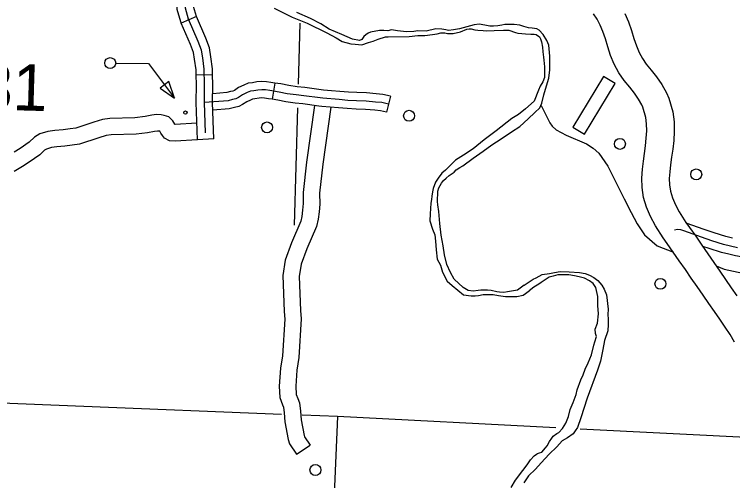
# Model space of a CAD drawing. Extents: x 653372 to 905732, y 627442 to 787275.
# Drawn here: x 878981 to 885495, y 702409 to 706640 of the extents above; entities that cross this region are included whole.
import ezdxf

# ---------------------------------------------------------------- set-up
doc = ezdxf.new("R2010")
doc.units = 0
for name, color, linetype in [('Level 11', 7, 'Continuous'), ('Level 32', 7, 'Continuous'), ('Level 35', 7, 'Continuous'), ('Level 4', 7, 'Continuous'), ('Level 45', 7, 'Continuous'), ('Level 46', 7, 'Continuous'), ('Level 5', 7, 'Continuous'), ('Level 56', 7, 'Continuous'), ('Level 57', 7, 'Continuous')]:
    doc.layers.add(name, color=color, linetype=linetype)

msp = doc.modelspace()

# ---------------------------------------------------------------- linework, layer by layer
at = {"layer": 'Level 11'}
for points in [[(885513.9, 703664.9), (885472.1, 703733.4), (885426.9, 703802.8), (885379.4, 703872.8), (885329.7, 703944.5), (885279.1, 704017.6), (885227, 704092.2), (885173.7, 704169.2), (885120.7, 704247.2), (885066.7, 704325.3), (885011.7, 704404.3), (884956.6, 704483.5), (884902.3, 704560.6), (884864.3, 704612.7), (884795.5, 704721.8), (884751, 704804.9), (884714.9, 704891), (884688.4, 704979.6), (884674.2, 705068.5), (884671.2, 705154.6), (884676.7, 705235.1), (884686.1, 705308.8), (884695.7, 705378.7), (884705, 705448), (884712.6, 705515.6), (884716.2, 705582.6), (884715.4, 705647.7), (884708.5, 705705.2), (884680.3, 705798.2), (884671.7, 705819.6), (884642.7, 705871.9), (884606.2, 705923.9), (884562.4, 705978.5), (884513.1, 706039.7), (884464.8, 706109.7), (884421.6, 706187.9), (884388.9, 706268.3), (884363.1, 706345.6), (884340.9, 706418), (884319, 706483.5), (884293.4, 706543.5), (884266.5, 706596.7), (884233.8, 706645.9)], [(884519.2, 706648.5), (884551.9, 706571.9), (884577.9, 706494), (884600.2, 706421.5), (884622.5, 706354.6), (884646.6, 706295.3), (884676.6, 706240.9), (884712.7, 706188.7), (884756.4, 706134.5), (884805.4, 706073.5), (884854.1, 706004), (884896.9, 705926.7), (884915.3, 705881), (884953.1, 705756.5), (884964.1, 705664), (884965.2, 705577.5), (884960.8, 705495), (884952.1, 705417.5), (884942.3, 705345.1), (884932.8, 705276.2), (884924.5, 705210.9), (884920.4, 705150.4), (884922.4, 705092.6), (884931.6, 705035.1), (884949.6, 704975), (884976, 704912), (885010.7, 704847.2), (885070.4, 704752.5), (885104.6, 704705.6), (885160.5, 704626.2), (885216, 704546.5), (885271.2, 704467.1), (885326, 704388), (885379, 704310), (885431.4, 704234.3), (885483.4, 704159.8), (885534.4, 704086.2)]]:
    msp.add_lwpolyline(points, dxfattribs=at)
at = {"layer": 'Level 32'}
for p, q in [((880632.3, 706619.5), (880494.9, 706560.8)), ((880779.4, 706090.8), (880630.1, 706088.1)), ((880789.8, 705511.9), (880640.7, 705502.9))]:
    msp.add_line(p, q, dxfattribs=at)
for points in [[(880713.4, 705563.9), (880704.1, 705839.7), (880706.3, 706004.7), (880703.8, 706141.6), (880689.7, 706244.6), (880678.9, 706315.5), (880647, 706395), (880560.9, 706596.4), (880531.8, 706697.7), (880502.1, 707228.3), (880474.3, 707386.9), (880460.7, 707521.1), (880451.9, 707710.1), (880420.6, 707849.2), (880376.5, 707991.5), (880343.6, 708095.1)], [(880494.9, 706560.8), (880490.4, 706571.3), (880457.7, 706685.1), (880434.1, 707106.4)], [(880632.3, 706619.5), (880631.4, 706621.5), (880605.9, 706710.3), (880583.3, 707114.7)], [(880779.4, 706090.8), (880778.4, 706147.4), (880763.6, 706255.3), (880751.5, 706335.3), (880716, 706423.6), (880632.3, 706619.5)], [(880630.1, 706088.1), (880629.3, 706135.8), (880615.8, 706234), (880606.4, 706295.7), (880578, 706366.4), (880494.9, 706560.8)], [(880640.7, 705502.9), (880629.4, 705839), (880631.6, 706004.5), (880630.1, 706088.1)], [(880789.8, 705511.9), (880778.8, 705840.5), (880781, 706004.9), (880779.4, 706090.8)]]:
    msp.add_lwpolyline(points, dxfattribs=at)
at = {"layer": 'Level 35'}
for points in [[(881336.7, 706695.1), (881499.6, 706615.4), (881636.9, 706560.8), (881815, 706474.1), (881899.6, 706427.6), (881952.8, 706395.2), (882031.5, 706373.1), (882073.3, 706369.7), (882132.6, 706363.6), (882192.7, 706386.1), (882234.9, 706398.1), (882281.7, 706416.6), (882348.4, 706436.7), (882370.4, 706436.1), (882562.2, 706439.4), (882639.5, 706448.2), (882703.4, 706448.6), (882772, 706457.6), (882816.2, 706462.9), (882849.5, 706473), (882884.7, 706472), (882908.8, 706466.9), (882960.3, 706465.4), (883026.9, 706481.2), (883084.9, 706505.9), (883104.8, 706509.8), (883124.6, 706509.2), (883157.4, 706499.4), (883183.7, 706496.5), (883234.3, 706495), (883262.9, 706492), (883333.5, 706494.4), (883417.5, 706497.4), (883466, 706496), (883526.8, 706475.6), (883548.6, 706468.3), (883584.9, 706465.9), (883616.9, 706463.9), (883665.2, 706460.6), (883696, 706459.7), (883713.5, 706457), (883743.8, 706436.3), (883752.1, 706418.4), (883762.3, 706391.7), (883771, 706342.4), (883773, 706301.7), (883777.1, 706276.5), (883780.3, 706252.3), (883781.8, 706225.8), (883789.2, 706164.9), (883790.3, 706125.2), (883787.7, 706068.2), (883772.6, 706026.9), (883751.2, 705988), (883734.1, 705951.1), (883696.1, 705851.9), (883617, 705783.7), (883553.9, 705732.6), (883493.3, 705694.6), (883351.3, 705584.5), (883241, 705501.7), (883141.8, 705420.7), (883054.2, 705363.7), (882980.8, 705316.1), (882926.4, 705262.6), (882892.3, 705226.1), (882858.4, 705198.4), (882824.1, 705153.1), (882801, 705116.3), (882779.5, 705059.6), (882772, 705029), (882768.7, 704989.4), (882765.6, 704958.6), (882758.1, 704928), (882750.9, 704831.2), (882749.1, 704767.3), (882773.3, 704689.4), (882793.9, 704638.9), (882801, 704581.4), (882807.6, 704504), (882816.2, 704420), (882845.4, 704364.1), (882863.4, 704299.6), (882906.7, 704219.5), (882952.4, 704178.1), (883055.8, 704096.1), (883123.8, 704085.4), (883161.2, 704084.3), (883190, 704090.1), (883234.3, 704097.6), (883287.2, 704098.3), (883324.6, 704097.2), (883372.9, 704089.2), (883434.2, 704078.6)], [(883606.2, 704182), (883543.3, 704137.6), (883454.7, 704122.5), (883419.3, 704116.9), (883379.7, 704118), (883355.6, 704123.1), (883305.3, 704135.6), (883272.3, 704138.7), (883212.8, 704138.2), (883188.5, 704134.5), (883142.1, 704129.3), (883098.1, 704132.7), (883050.4, 704160.6), (882969, 704237.8), (882937.6, 704298.3), (882902.3, 704369.8), (882882.7, 704456.4), (882869.7, 704538.3), (882852.7, 704637.5), (882840.3, 704743.7), (882830.2, 704852), (882820.9, 704911.2), (882817.4, 704942.1), (882818.3, 704973), (882821.4, 705003.7), (882822.3, 705036.8), (882829.7, 705065.2), (882841.4, 705086.9), (882855.2, 705108.6), (882873.5, 705132.3), (882896.2, 705153.7), (882923.3, 705177.2), (882968.3, 705208.9), (882988.6, 705228.2), (883020.1, 705249.3), (883047, 705266.2), (883141.6, 705336.2), (883233.6, 705397.5), (883310.2, 705454.8), (883395.5, 705510.9), (883489.9, 705574.3), (883564, 705622.9), (883640.8, 705691.2), (883702, 705749), (883747.3, 705791.8), (883763.9, 705835.4), (883783.7, 705909.7), (883808.1, 705992.2), (883828.1, 706062.8), (883836.7, 706138.4), (883837.1, 706262.4), (883827.1, 706360), (883810.1, 706402.5), (883777.5, 706457.9), (883741.1, 706496.4), (883719.4, 706508.1), (883677.7, 706513.7), (883643, 706517.7), (883601.1, 706531.3), (883564, 706541.2), (883513.5, 706547.1), (883471.6, 706548.3), (883429.8, 706549.5), (883403.4, 706543.8), (883366.9, 706537.4), (883325.8, 706532.6), (883292.8, 706533.6), (883248.9, 706541.5), (883196.4, 706551.8), (883149.9, 706544.3), (883085.5, 706528.5), (883018.9, 706508.4), (882963.5, 706499), (882919.3, 706493.6), (882893.1, 706501), (882858, 706506.4), (882803, 706510.2), (882714.9, 706488.5), (882640.1, 706490.7), (882605.3, 706485.7), (882538, 706483), (882454.8, 706490), (882401.7, 706498.5), (882367, 706491.9), (882331.7, 706492.9), (882292.6, 706492.4), (882212.4, 706478.7), (882190, 706468.3), (882167.6, 706453.5), (882149.6, 706440.8), (882131.2, 706412.7), (882111.1, 706404.5), (882048, 706415.8), (881952.3, 706458.3), (881834.9, 706506.9), (881759.2, 706555.4), (881665.8, 706602.2), (881544, 706656.4)], [(883758.1, 705813.4), (883836.6, 705655.8), (883858.6, 705626.2), (883895.4, 705593), (883984.6, 705543.2), (884171.5, 705464.3), (884230.2, 705427.4), (884281.6, 705381.9), (884364.5, 705263.4), (884512.7, 704965.2), (884576.4, 704842.4), (884630, 704738), (884696, 704639.7), (884810.2, 704540), (884958.1, 704481.4)], [(885345.4, 704359.4), (885420.1, 704326.6), (885588.5, 704290.2), (885865.3, 704276.3), (885967.5, 704259), (886034.7, 704237.9), (886163.5, 704212.7), (886230.2, 704208.6), (886343.1, 704213.9), (886415.2, 704222.6), (886740.5, 704296), (886821.8, 704312.3), (886967.8, 704346.4), (887042.7, 704382.9), (887084.4, 704408.5), (887096.9, 704427.8), (887213.7, 704619.7), (887217.9, 704647.5), (887235.1, 704801.3)], [(883606.2, 704182), (883685.8, 704238.5), (883712.5, 704248.8), (883768.4, 704278), (883834.9, 704289.4), (883879.1, 704296.9), (883932.3, 704306.4), (884013.7, 704304.1), (884106.1, 704297), (884158.7, 704288.9), (884197.9, 704272.3), (884237, 704253.5), (884271.4, 704223.9), (884307.7, 704183.2), (884330.9, 704147.2), (884351.4, 704093.7), (884365.3, 703965.5), (884363.9, 703917), (884367, 703872.8), (884365.7, 703826.6), (884364, 703769.3), (884332.8, 703679.8), (884319.5, 703598.7), (884296.6, 703493.5), (884270, 703410.5), (884176.8, 703155.8), (884118.8, 702978.9), (884087.6, 702889.8), (884066.9, 702859.6), (884048.5, 702833.6), (883999, 702798.1), (883949.7, 702768.6), (883901.9, 702714.9), (883831.7, 702648.6), (883758.9, 702569.1), (883708.8, 702511.5), (883645.4, 702451.6), (883601.7, 702388.9)], [(883486.9, 702347.1), (883526.2, 702414.3), (883594, 702501.4), (883632.9, 702553.2), (883662.8, 702598.6), (883694.7, 702632.9), (883717.1, 702647.7), (883726.2, 702656.3), (883744, 702662.4), (883766.2, 702668.4), (883798.1, 702704.9), (883811.9, 702724.4), (883835, 702763.4), (883855.7, 702793.6), (883867.2, 702810.9), (883901, 702836.4), (883918.9, 702846.9), (883953, 702881.2), (883983, 702928.9), (884006.8, 702989.9), (884021.9, 703055.6), (884047.9, 703118.8), (884076.4, 703190.7), (884086.4, 703232.3), (884117.7, 703323.6), (884141, 703369.2), (884157.9, 703419.5), (884183.8, 703478.2), (884216.7, 703549.6), (884236.9, 703637.2), (884246.6, 703667.8), (884261.2, 703715.8), (884251, 703744.3), (884249.9, 703784), (884269, 703836.3), (884278.1, 703922.1), (884273.7, 703997.1), (884271.6, 704078.4), (884254.1, 704160.5), (884230.9, 704196.4), (884196.4, 704221.7), (884150.9, 704247.2), (884105, 704259.6), (884061.1, 704267.5), (884008.5, 704275.6), (883942.5, 704277.5), (883909.4, 704276.2), (883867.2, 704264.2), (883831.6, 704254.2), (883757.6, 704207.9), (883737.3, 704190.8), (883692.4, 704163.4), (883649.8, 704131.5)], [(883434.2, 704078.6), (883537.2, 704080.1), (883594.8, 704091.7), (883649.8, 704131.5)]]:
    msp.add_lwpolyline(points, dxfattribs=at)
at = {"layer": 'Level 4'}
for points in [[(881403, 703009.3), (877814.5, 703154.1)], [(883891.7, 702887.9), (881911.9, 702989.2), (881592.4, 703001.8)], [(885739.9, 702793.3), (884113.9, 702876.5)]]:
    msp.add_lwpolyline(points, dxfattribs=at)
at = {"layer": 'Level 45'}
for p, q in [((881342.3, 706017.1), (881320, 705869.5)), ((882391.8, 705898.2), (882357.3, 705752.9))]:
    msp.add_line(p, q, dxfattribs=at)
for points in [[(881342.3, 706017.1), (881307.6, 706022.4), (881267.3, 706028), (881226.8, 706031.9), (881179.7, 706027.7), (881140.2, 706020.1), (881102.8, 706015.9), (881061.5, 705999.1), (881013.6, 705975.6), (880976.1, 705950.7), (880963.5, 705944.3), (880942.1, 705938.8), (880907.5, 705930.7), (880779.9, 705920.6)], [(881858.2, 705947.1), (881786.1, 705953.3), (881763.4, 705956.5), (881614.5, 705975.2), (881546.7, 705983.6), (881468.8, 705994), (881397.2, 706008.8), (881342.3, 706017.1)], [(882374.5, 705825.5), (882313, 705840.1), (882257.5, 705843.9), (882170.2, 705852.8), (882084.8, 705855.3), (882005.8, 705859.7), (881927, 705866.2), (881777.7, 705879.1), (881753.6, 705882.4), (881605.3, 705901.1), (881537.2, 705909.5), (881456.3, 705920.4), (881384, 705935.3), (881296.8, 705948.5), (881258.5, 705953.9), (881226.5, 705956.9), (881190.1, 705953.7), (881151.4, 705946.3), (881121.4, 705942.8), (881092, 705930.9), (881050.8, 705910.7), (881013.8, 705886.1), (880989.9, 705873.9), (880959.8, 705866.3), (880918.9, 705856.7), (880704.1, 705839.7)], [(882391.8, 705898.2), (882324.2, 705914.2), (882263.8, 705918.3), (882175, 705927.4), (882087.9, 705929.9), (882011, 705934.2), (881933.2, 705940.6), (881858.2, 705947.1)], [(881320, 705869.5), (881286, 705874.6), (881249.8, 705879.7), (881226.3, 705881.9), (881200.5, 705879.6), (881162.7, 705872.4), (881140.1, 705869.8), (881122.6, 705862.7), (881088.1, 705845.8), (881051.5, 705821.5), (881016.4, 705803.6), (880977.5, 705793.7), (880930.4, 705782.7), (880781.1, 705770.9)], [(881845.4, 705798.3), (881769.4, 705804.8), (881743.7, 705808.4), (881596.1, 705827), (881527.6, 705835.4), (881443.7, 705846.7), (881370.9, 705861.7), (881320, 705869.5)], [(882357.3, 705752.9), (882301.8, 705766), (882251.2, 705769.4), (882165.3, 705778.2), (882081.6, 705780.6), (882000.7, 705785.2), (881920.7, 705791.8), (881845.4, 705798.3)], [(885495.5, 704609.5), (885433.5, 704624.6), (885329.1, 704656.4), (885237.1, 704688), (885074.8, 704745.6)], [(885538.5, 704522.1), (885413.8, 704552.6), (885306.1, 704585.3), (885212.5, 704617.5), (885051.8, 704674.5), (885025.3, 704685.2), (884996.4, 704686.8), (884967.4, 704682.6)], [(885460.1, 704464.4), (885394, 704480.5), (885283, 704514.3), (885224.4, 704534.4)], [(885986, 704371.1), (885892.6, 704382.6), (885672.5, 704420.3), (885522.6, 704449.2), (885460.1, 704464.4)]]:
    msp.add_lwpolyline(points, dxfattribs=at)
at = {"layer": 'Level 46'}
for points in [[(881701.8, 705813.7), (881629.3, 705299.6), (881599.5, 705023.2), (881600.9, 704923.1), (881595.3, 704863.6), (881589.2, 704806), (881579.5, 704763.1), (881493.1, 704567.4), (881438.2, 704408.7), (881415.2, 704269.4), (881427.3, 703944.5), (881433.5, 703875.2), (881413.5, 703541.9), (881394.3, 703428.9), (881382.8, 703266.7), (881389.2, 703162.1), (881412.1, 703096.5), (881422.5, 703074), (881427.8, 703025.2), (881434.3, 702941), (881463.5, 702782.5), (881475.7, 702741.9), (881539.4, 702647.4), (881663.2, 702731)], [(881850.4, 705797.8), (881777.5, 705281.2), (881749, 705016.2), (881750.4, 704917), (881743.9, 704848.6), (881736.8, 704781.5), (881722, 704716.1), (881632.3, 704512.7), (881583.5, 704371.8), (881565, 704260), (881576.4, 703953.9), (881583.2, 703877.4), (881562.1, 703524.9), (881542.7, 703411.1), (881532.5, 703266), (881537, 703191.8), (881550.7, 703152.7), (881568.4, 703114.5), (881576.6, 703038.9), (881582.6, 702960.2), (881608.8, 702817.7), (881612.2, 702806.6), (881663.2, 702731)], [(880635.7, 705652.2), (880437.9, 705640.3), (880436.5, 705640.3), (880434.8, 705642.4), (880418.1, 705675.5), (880380.6, 705709.5), (880340.2, 705722.9), (880313.7, 705729.4), (880271.4, 705730.6), (880228.3, 705725), (880166.9, 705714.2), (880074.5, 705701.7), (879846.3, 705695.7), (879778.8, 705685.6), (879702.6, 705661.7), (879539.7, 705608.2), (879486.7, 705601.6), (879422.5, 705592.4), (879348.4, 705587.6), (879283.1, 705576.5), (879212.2, 705556), (879164.4, 705527.2), (879115.4, 705480.9), (879033.8, 705422.9), (878978.1, 705388.7)], [(880640.7, 705502.9), (880440.3, 705490.8), (880388.6, 705492.3), (880341.3, 705515.8), (880324.5, 705541.3), (880308.6, 705560.9), (880299.5, 705579.1), (880298.9, 705579.3), (880293.6, 705580.6), (880279, 705581), (880251.1, 705577.3), (880189.8, 705566.5), (880086.5, 705552.6), (879859.4, 705546.7), (879812.4, 705539.6), (879748.2, 705519.5), (879572.6, 705461.8), (879506.6, 705453.6), (879438, 705443.8), (879365.8, 705439.1), (879316.5, 705430.7), (879272.5, 705418), (879255.3, 705407.6), (879210.5, 705365.2), (879116.3, 705298.3), (879054.7, 705260.5), (878977.6, 705215.6)]]:
    msp.add_lwpolyline(points, dxfattribs=at)
at = {"layer": 'Level 5'}
for points in [[(881570.7, 706559.2), (881555.4, 706007.5)], [(881549.4, 705792), (881519.8, 704728.4)], [(881911.9, 702989.2), (881698.5, 697967.4)]]:
    msp.add_lwpolyline(points, dxfattribs=at)
at = {"layer": 'Level 56'}
msp.add_lwpolyline([(879900.9, 706197.7), (880197.6, 706195.2), (880433.8, 705880.2)], dxfattribs=at)
msp.add_lwpolyline([(880383, 706032.5), (880301.8, 705971.6), (880433.8, 705880.2)], close=True, dxfattribs=at)
for centre, radius in [((879850, 706198.1), 49.8), ((880532.1, 705748.7), 14.9), ((882561, 705719.7), 49.8), ((881273, 705614.1), 49.8), ((884472.9, 705464.9), 49.8), ((885165, 705187.5), 49.8), ((884840.4, 704194.6), 49.8), ((881711.7, 702505.3), 49.8)]:
    msp.add_circle(centre, radius, dxfattribs=at)
at = {"layer": 'Level 57'}
for p, q in [((884322.8, 706075.9), (884046.3, 705617.7)), ((884429.4, 706011.6), (884322.8, 706075.9)), ((884152.9, 705553.4), (884429.4, 706011.6)), ((884046.3, 705617.7), (884152.9, 705553.4))]:
    msp.add_line(p, q, dxfattribs=at)

# ---------------------------------------------------------------- texts
at = {"layer": 'Level 5'}
msp.add_text('31', height=420.58, rotation=358.35182, dxfattribs=at).set_placement((878649.7, 705779.9))

doc.saveas('drawing.dxf')
